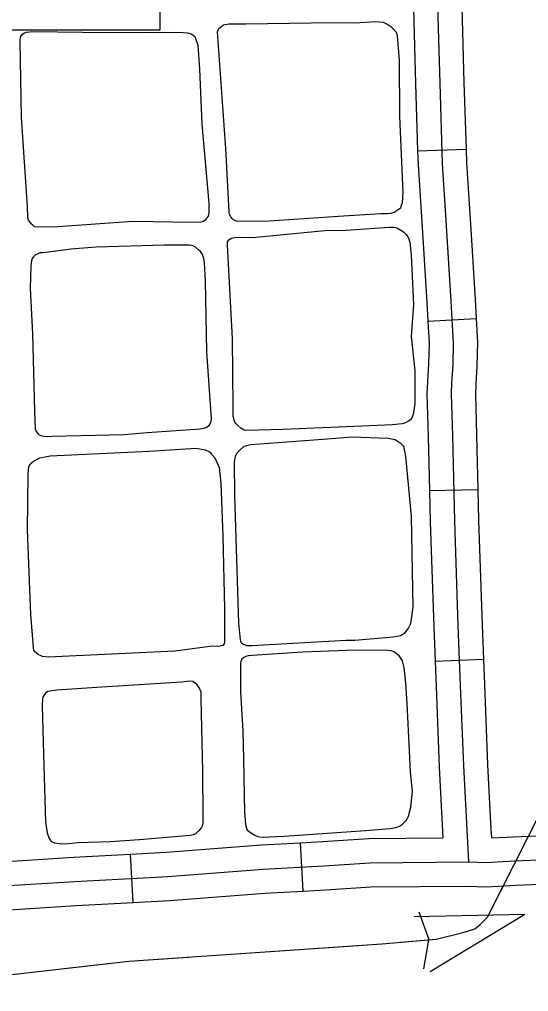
# Model space of a CAD drawing. Extents: x 1084508 to 1142749, y 1057638 to 1093403.
# Drawn here: x 1134997 to 1135493, y 1066139 to 1067085 of the extents above; entities that cross this region are included whole.
import ezdxf

# ---------------------------------------------------------------- set-up
doc = ezdxf.new("R2010")
doc.units = 0
for name, color, linetype in [('Level 32', 7, 'Continuous'), ('Level 35', 7, 'Continuous'), ('Level 43', 7, 'Continuous'), ('Level 57', 7, 'Continuous')]:
    doc.layers.add(name, color=color, linetype=linetype)

msp = doc.modelspace()

# ---------------------------------------------------------------- linework, layer by layer
at = {"layer": 'Level 32'}
for p, q in [((1135384.59, 1066957.24), (1135431.65, 1066958.71)), ((1135394.46, 1066791.21), (1135441.46, 1066793.88)), ((1135396.13, 1066626.38), (1135443.2, 1066627.49)), ((1135401.52, 1066460.36), (1135448.56, 1066462.23)), ((1135273.11, 1066236.49), (1135270.58, 1066283.5)), ((1135107.74, 1066225.43), (1135105.25, 1066272.45))]:
    msp.add_line(p, q, dxfattribs=at)
for points in [[(1135379.36, 1067122.48), (1135380.06, 1067108.19), (1135382.56, 1067022.46), (1135384.59, 1066957.24)], [(1135426.39, 1067124.76), (1135427.1, 1067110.02), (1135429.62, 1067023.88), (1135431.65, 1066958.71)], [(1135403.58, 1067109.11), (1135406.09, 1067023.17), (1135408.54, 1066944.53), (1135412.1, 1066889.48), (1135416.92, 1066810.97), (1135419.24, 1066770.08), (1135418.8, 1066748.76), (1135417.64, 1066731.17), (1135417.18, 1066720.6), (1135418.42, 1066679.67), (1135420.37, 1066596.72), (1135423.72, 1066494.69), (1135426.02, 1066436.59), (1135429.18, 1066358.31), (1135433.92, 1066264.9)], [(1135384.59, 1066957.24), (1135385.02, 1066943.41), (1135388.6, 1066887.99), (1135393.42, 1066809.59), (1135394.46, 1066791.21)], [(1135431.65, 1066958.71), (1135432.06, 1066945.66), (1135435.59, 1066890.96), (1135440.42, 1066812.36), (1135441.46, 1066793.88)], [(1135394.46, 1066791.21), (1135395.68, 1066769.66), (1135395.27, 1066749.78), (1135394.14, 1066732.45), (1135393.63, 1066720.75), (1135394.89, 1066679.04), (1135396.13, 1066626.38)], [(1135441.46, 1066793.88), (1135442.79, 1066770.5), (1135442.32, 1066747.75), (1135441.15, 1066729.89), (1135440.74, 1066720.44), (1135441.95, 1066680.3), (1135443.2, 1066627.49)], [(1135396.13, 1066626.38), (1135396.84, 1066596.05), (1135400.19, 1066493.84), (1135401.52, 1066460.37)], [(1135443.2, 1066627.49), (1135443.91, 1066597.38), (1135447.24, 1066495.54), (1135448.56, 1066462.23)], [(1135401.52, 1066460.37), (1135402.5, 1066435.65), (1135405.67, 1066357.24), (1135408.84, 1066294.54)], [(1135448.56, 1066462.23), (1135449.54, 1066437.53), (1135452.7, 1066359.38), (1135455.87, 1066296.92)], [(1135270.58, 1066283.5), (1135292.03, 1066284.65), (1135337.19, 1066287.61), (1135409.16, 1066288.23)], [(1135408.84, 1066294.54), (1135409.16, 1066288.23)], [(1135433.92, 1066264.9), (1135450.96, 1066264.34), (1135478.85, 1066265.94), (1135518.16, 1066267.53), (1135558.57, 1066268.11), (1135588.26, 1066269), (1135707.57, 1066271.77), (1135786.54, 1066274.69), (1135870.67, 1066277.1), (1135933.03, 1066279.93), (1136038.37, 1066284.74), (1136110.28, 1066286.62), (1136206.13, 1066289.78), (1136276.03, 1066292.16)], [(1135455.87, 1066296.92), (1135456.31, 1066288.23)], [(1135456.31, 1066288.23), (1135477.7, 1066289.45), (1135517.52, 1066291.07), (1135558.05, 1066291.64), (1135587.63, 1066292.53), (1135598.99, 1066292.79)], [(1135105.25, 1066272.45), (1135139.96, 1066274.28), (1135232.65, 1066281.46), (1135270.58, 1066283.5)], [(1134940.25, 1066263.73), (1134979.9, 1066265), (1135049.52, 1066269.51), (1135105.25, 1066272.45)], [(1134612, 1066237.05), (1134613.14, 1066235.34), (1134614.5, 1066233.98), (1134615.98, 1066232.84), (1134617.23, 1066232.04), (1134618.82, 1066231.47), (1134621.1, 1066231.02), (1134631.9, 1066231.13), (1134666.48, 1066232.73), (1134694.05, 1066235.04), (1134721.84, 1066235.6), (1134786.85, 1066236.7), (1134815.01, 1066236.44), (1134865.22, 1066237.77), (1134981.04, 1066241.49), (1135050.9, 1066246.01), (1135141.48, 1066250.79), (1135234.19, 1066257.97), (1135293.43, 1066261.15), (1135338.06, 1066264.08), (1135433.92, 1066264.9)], [(1135273.11, 1066236.48), (1135294.83, 1066237.65), (1135338.93, 1066240.54), (1135434.12, 1066241.36)], [(1135433.15, 1066241.37), (1135451.24, 1066240.78), (1135480, 1066242.42), (1135518.81, 1066244), (1135559.09, 1066244.57), (1135588.88, 1066245.46), (1135600.09, 1066245.72)], [(1135107.74, 1066225.43), (1135143.01, 1066227.3), (1135235.73, 1066234.47), (1135273.11, 1066236.48)], [(1134941.77, 1066216.67), (1134982.18, 1066217.97), (1135052.28, 1066222.5), (1135107.74, 1066225.43)]]:
    msp.add_lwpolyline(points, dxfattribs=at)
at = {"layer": 'Level 35'}
for points in [[(1135296.92, 1067082.04), (1135323.72, 1067081.76), (1135343.55, 1067083.17), (1135350.87, 1067082.32), (1135355.65, 1067080.07), (1135358.47, 1067078.38), (1135360.44, 1067076.41), (1135363.82, 1067072.75), (1135364.66, 1067069.37), (1135366.63, 1067045.14), (1135366.91, 1066991.07), (1135370.01, 1066916.71), (1135369.45, 1066906.57), (1135368.32, 1066902.91), (1135367.76, 1066901.5), (1135365.51, 1066899.81), (1135361.85, 1066897.28), (1135358.19, 1066896.15), (1135354.81, 1066895.87), (1135348.62, 1066895.87), (1135312.27, 1066893.45)], [(1135312.27, 1066893.45), (1135235.19, 1066888.41), (1135208.17, 1066888.69), (1135205.63, 1066889.82), (1135204.22, 1066891.23), (1135202.82, 1066892.92), (1135201.41, 1066895.17), (1135201.13, 1066897.7), (1135197.75, 1066959.39), (1135189.87, 1067073.17), (1135190.99, 1067076.27), (1135192.4, 1067077.4), (1135195.78, 1067079.93), (1135200.85, 1067080.78), (1135217.45, 1067080.78), (1135281.07, 1067081.9), (1135296.92, 1067082.04)], [(1135330.22, 1066689.23), (1135253.59, 1066685.9), (1135218.04, 1066684.94), (1135215.63, 1066685.13), (1135212.56, 1066687.14), (1135209.59, 1066689.69), (1135207.9, 1066691.49), (1135206.73, 1066693.19), (1135205.88, 1066695.21), (1135205.14, 1066698.49), (1135205.14, 1066708.04), (1135204.5, 1066774.22), (1135199.42, 1066865.21), (1135199.42, 1066866.91), (1135199.63, 1066868.61), (1135200.69, 1066870.52), (1135201.75, 1066871.15), (1135203.44, 1066872.21), (1135207.47, 1066873.06), (1135223.8, 1066872.85), (1135294.39, 1066879.64), (1135314.92, 1066880.05)], [(1135314.92, 1066880.05), (1135356.9, 1066883), (1135361.57, 1066883), (1135364.32, 1066882.15), (1135368.14, 1066880.03), (1135370.68, 1066878.34), (1135373.01, 1066876.21), (1135374.5, 1066874.52), (1135375.77, 1066872.18), (1135377.04, 1066868.37), (1135378.31, 1066855.64), (1135380.43, 1066807.49), (1135378.25, 1066776.3)], [(1135378.25, 1066776.3), (1135381.74, 1066743.26), (1135381.74, 1066711.18), (1135380.5, 1066702.57), (1135380.12, 1066700.76), (1135379.2, 1066697.84), (1135377.47, 1066695.35), (1135375.07, 1066693.71), (1135372.68, 1066692.37), (1135369.45, 1066691.56), (1135360.15, 1066690.53), (1135330.22, 1066689.23)], [(1135315.12, 1066480.54), (1135223.12, 1066475.3), (1135218.61, 1066475.43), (1135216.94, 1066475.79), (1135215.18, 1066476.57), (1135214.21, 1066477.1), (1135213.15, 1066478.11), (1135212.4, 1066479.73), (1135212.09, 1066481.04), (1135210.42, 1066497.22), (1135206.61, 1066621.73), (1135206.29, 1066654.13), (1135207.24, 1066659.85), (1135208.51, 1066662.71), (1135212, 1066666.2), (1135215.81, 1066669.7), (1135222.16, 1066671.29), (1135292.2, 1066676.62)], [(1135292.2, 1066676.62), (1135320.78, 1066678.8), (1135356.02, 1066677.53), (1135362.69, 1066676.25), (1135367.45, 1066672.76), (1135369.67, 1066670.95), (1135370.94, 1066669.58), (1135372.85, 1066660.05), (1135378.25, 1066601.29), (1135379.83, 1066512.98), (1135377.98, 1066499.08), (1135377.29, 1066496.15), (1135375.71, 1066492.66), (1135372.85, 1066488.84), (1135371.35, 1066487.18), (1135369.67, 1066485.98), (1135367.57, 1066485.09), (1135364.82, 1066484.33), (1135360.78, 1066483.76), (1135323.32, 1066480.58), (1135315.12, 1066480.54)], [(1135315.85, 1066470.64), (1135272.52, 1066469.28), (1135228.23, 1066466.22), (1135219.66, 1066465.61), (1135217.21, 1066464.79), (1135215.37, 1066463.77), (1135213.54, 1066462.34), (1135212.72, 1066461.32), (1135212.11, 1066458.46), (1135212.31, 1066430.28), (1135214.56, 1066392.1), (1135215.07, 1066364.52)], [(1135376.55, 1066373.16), (1135374.24, 1066419.17), (1135373.22, 1066438.97), (1135371.58, 1066454.29), (1135369.75, 1066460.62), (1135366.48, 1066465.52), (1135363.83, 1066467.77), (1135361.38, 1066469.6), (1135358.73, 1066470.42), (1135351.58, 1066471.03), (1135315.85, 1066470.64)], [(1135215.07, 1066364.52), (1135216.01, 1066313.46), (1135217.03, 1066301.42), (1135218.05, 1066297.74), (1135218.66, 1066296.31), (1135220.7, 1066294.47), (1135222.74, 1066293.04), (1135226.21, 1066291), (1135228.86, 1066289.78), (1135230.88, 1066289.25), (1135233.35, 1066288.96), (1135254.78, 1066289.98), (1135333.84, 1066295.6)], [(1135333.84, 1066295.6), (1135357.8, 1066297.5), (1135363.31, 1066298.32), (1135366.78, 1066299.75), (1135369.85, 1066301.79), (1135371.48, 1066303.22), (1135373.31, 1066305.26), (1135374.54, 1066307.51), (1135375.97, 1066310.16), (1135376.78, 1066313.23), (1135377.95, 1066318.33), (1135379.44, 1066333.85), (1135377.6, 1066352.23), (1135376.55, 1066373.16)]]:
    msp.add_lwpolyline(points, dxfattribs=at)
for points in [[(1135107.67, 1066888.55), (1135034.48, 1066883.34), (1135015.34, 1066882.92), (1135011.68, 1066883.34), (1135010.13, 1066884.75), (1135008.58, 1066886.16), (1135007.03, 1066888.13), (1135005.77, 1066889.82), (1135005.06, 1066892.07), (1135004.92, 1066902.77), (1134999.01, 1066990.09), (1134997.6, 1067063.6), (1134997.88, 1067065.85), (1134998.45, 1067068.38), (1134999.85, 1067070.64), (1135001.26, 1067071.76), (1135003.79, 1067072.61), (1135009.99, 1067073.45), (1135058.41, 1067072.61), (1135125.12, 1067072.33), (1135141.73, 1067072.61), (1135156.37, 1067072.33), (1135160.59, 1067072.04), (1135162.28, 1067071.76), (1135164.81, 1067070.64), (1135167.63, 1067068.38), (1135168.47, 1067066.41), (1135170.73, 1067060.22), (1135172.13, 1067036.84), (1135174.39, 1066983.04), (1135181.42, 1066906.15), (1135181.42, 1066896.86), (1135180.86, 1066893.48), (1135179.17, 1066891.51), (1135177.76, 1066889.54), (1135175.79, 1066888.41), (1135173.54, 1066887.85), (1135165.94, 1066887.57)], [(1135046.89, 1066861.43), (1135025.19, 1066858.45), (1135019.83, 1066857.95), (1135017.15, 1066857.76), (1135014.77, 1066856.96), (1135013.18, 1066856.17), (1135011.99, 1066855.27), (1135010.7, 1066853.98), (1135009.5, 1066852.39), (1135008.81, 1066850.11), (1135008.01, 1066844.94), (1135007.32, 1066823.48), (1135009.6, 1066779.08), (1135011.79, 1066703.78), (1135012.38, 1066686.49), (1135013.38, 1066683.91), (1135014.77, 1066681.93), (1135015.96, 1066680.93), (1135018.94, 1066679.74), (1135021.12, 1066679.34), (1135024.5, 1066678.95), (1135028.87, 1066679.34), (1135098.96, 1066681.13), (1135121.4, 1066683.12), (1135172.83, 1066686.49), (1135176.41, 1066687.09), (1135178.59, 1066687.69), (1135180.18, 1066688.68), (1135181.77, 1066689.67), (1135182.76, 1066691.26), (1135183.16, 1066692.65), (1135183.95, 1066696.43), (1135179.39, 1066761.6), (1135178.19, 1066830.54), (1135177.2, 1066848.02), (1135176.61, 1066852.39), (1135175.22, 1066856.17), (1135173.23, 1066859.15), (1135171.44, 1066860.74), (1135168.27, 1066863.52), (1135166.08, 1066864.71), (1135162.71, 1066865.5), (1135138.28, 1066865.31), (1135071.56, 1066863.52)], [(1135194.86, 1066582.03), (1135196.76, 1066511.19), (1135196.76, 1066483.87), (1135196.76, 1066479.43), (1135196.13, 1066477.2), (1135194.86, 1066475.62), (1135191.05, 1066474.66), (1135185.02, 1066474.98), (1135148.19, 1066470.22), (1135025.01, 1066464.18), (1135019.61, 1066464.82), (1135015.17, 1066466.72), (1135013.58, 1066467.99), (1135011.04, 1066470.53), (1135010.72, 1066473.71), (1135008.18, 1066505.79), (1135005.01, 1066588.06), (1135005.64, 1066642.38), (1135006.28, 1066650), (1135008.5, 1066653.18), (1135010.72, 1066655.09), (1135016.75, 1066658.26), (1135026.91, 1066660.17), (1135123.43, 1066664.93), (1135169.14, 1066667.79), (1135177.72, 1066666.2), (1135181.84, 1066664.3), (1135184.07, 1066661.76), (1135187.24, 1066658.26), (1135191.37, 1066649.05), (1135192.96, 1066633.49)], [(1135154.93, 1066440), (1135077.27, 1066435.11), (1135033.55, 1066432.28), (1135024.81, 1066430.74), (1135022.49, 1066429.2), (1135020.18, 1066425.85), (1135019.4, 1066424.05), (1135019.15, 1066416.85), (1135020.69, 1066358.44), (1135022.28, 1066303.95), (1135024.03, 1066293.09), (1135025.83, 1066287.69), (1135027.36, 1066285.76), (1135028.92, 1066284.6), (1135031.23, 1066283.57), (1135035.86, 1066282.8), (1135041.78, 1066282.54), (1135053.86, 1066283.83), (1135085.24, 1066284.86), (1135113.78, 1066286.66), (1135163.16, 1066291.03), (1135166.28, 1066291.6), (1135168.81, 1066292.57), (1135172.67, 1066296.18), (1135174.32, 1066298.19), (1135175.24, 1066300.04), (1135175.83, 1066302.97), (1135175.76, 1066309.3), (1135175.5, 1066352.78), (1135173.96, 1066423.54), (1135173.96, 1066430.23), (1135171.9, 1066434.6), (1135169.59, 1066437.69), (1135168.04, 1066438.97), (1135165.73, 1066440.52), (1135162.9, 1066440.78)]]:
    msp.add_lwpolyline(points, close=True, dxfattribs=at)
at = {"layer": 'Level 43'}
for p, q in [((1135488.92, 1066213.7), (1135381.21, 1066211.59)), ((1135385.83, 1066216.33), (1135395.56, 1066189.37)), ((1135488.92, 1066213.7), (1135396.7, 1066158.02)), ((1135390.54, 1066160.76), (1135395.6, 1066188.99))]:
    msp.add_line(p, q, dxfattribs=at)
for points in [[(1134603.81, 1066138.7), (1134678.15, 1066144.08), (1134792.79, 1066144.98), (1134884.15, 1066143.18), (1135103.58, 1066168.27), (1135349.88, 1066185.3), (1135402.73, 1066189.78), (1135428.86, 1066196.34), (1135440.17, 1066199.61), (1135445.46, 1066204), (1135452.49, 1066211.17), (1135504.93, 1066314.3), (1135512.77, 1066327.52), (1135517.73, 1066332.07), (1135525.58, 1066335.78), (1135536.72, 1066336.61), (1135578.85, 1066337.02), (1135659.37, 1066335.37), (1135745.81, 1066336.91), (1135857.45, 1066340.02), (1135888.45, 1066340.02)], [(1135368.01, 1066186.84), (1135402.73, 1066189.78), (1135428.86, 1066196.34), (1135440.17, 1066199.61), (1135445.46, 1066204), (1135452.49, 1066211.17), (1135467.82, 1066241.32)], [(1135202.7, 1066175.12), (1135326.7, 1066183.7)], [(1135037.64, 1066160.73), (1135103.58, 1066168.27), (1135161.37, 1066172.27)]]:
    msp.add_lwpolyline(points, dxfattribs=at)
at = {"layer": 'Level 57'}
msp.add_lwpolyline([(1135133.51, 1067270.73), (1135133.51, 1067074.56), (1134819.63, 1067074.56)], dxfattribs=at)

doc.saveas('drawing.dxf')
